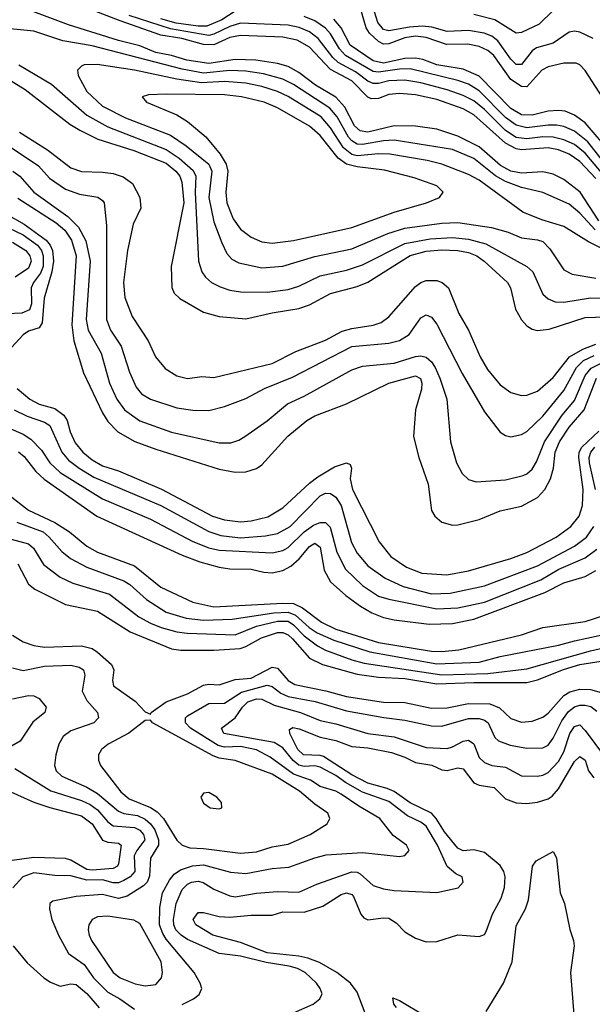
# Model space of a CAD drawing. Header units: inches. Extents: x 1305375 to 1407406, y 744550 to 841633.
# Tile 486 of 509: x 1394277 to 1396437, y 823810 to 827520. Entities that reach past the tile are written whole.
import ezdxf

# ---------------------------------------------------------------- set-up
doc = ezdxf.new("R2010")
doc.units = ezdxf.units.IN
doc.header["$MEASUREMENT"] = 0
doc.layers.add('B3892', color=7, linetype='Continuous')

msp = doc.modelspace()

# ---------------------------------------------------------------- linework, layer by layer
at = {"layer": 'B3892', "color": 5}
for points, elevation in [([(1396450, 826922.1), (1396390, 826986.3), (1396350, 827013), (1396310, 827029.3), (1396270, 827037.7), (1396170, 827030), (1396150, 827033.3), (1396110, 827055.4), (1395990, 827162.2), (1395950, 827184), (1395850, 827220.1), (1395770, 827237.5), (1395710, 827241.8), (1395670, 827237.9), (1395630, 827222.9), (1395602.5, 827222.5), (1395590, 827228.4), (1395530.2, 827290), (1395450, 827333.1), (1395370, 827416.7), (1395323.5, 827443.5), (1395270, 827454.5), (1395110, 827460.1), (1395070, 827452.7), (1395010, 827425.1), (1394970, 827426.8), (1394889, 827449), (1394810, 827462.4), (1394656.1, 827516.1), (1394450, 827596.3)], 1580), ([(1396439.9, 827450), (1396390, 827473.6), (1396370, 827477.3), (1396350, 827473), (1396290, 827431.7), (1396226.4, 827413.6), (1396210, 827402.5), (1396170, 827351.6), (1396150, 827351.9), (1396130, 827371.4), (1396081, 827441), (1396057.9, 827457.9), (1396029.7, 827469.7), (1395970, 827479.1), (1395890, 827475.5), (1395832.1, 827492.1), (1395795.9, 827495.9), (1395747.5, 827492.5), (1395670, 827478.1), (1395650, 827483), (1395627.7, 827510), (1395602.7, 827590)], 1460), ([(1396290, 827555), (1396236.4, 827503.6), (1396170, 827471.6), (1396150, 827469.4), (1396070, 827519.9), (1395990, 827539.3)], 1440), ([(1396461.9, 826761.9), (1396390.9, 826870), (1396330, 826917.8), (1396290, 826937.6), (1396250, 826946.9), (1396170, 826942.4), (1396129.8, 826949.8), (1396091, 826971), (1396010, 827041.5), (1395930, 827081.7), (1395850, 827107.4), (1395770, 827119.6), (1395690, 827120.8), (1395590, 827096.5), (1395561.7, 827101.7), (1395540.5, 827120.5), (1395503.2, 827190), (1395470, 827227.9), (1395393.4, 827273.4), (1395330, 827321.7), (1395290, 827344.3), (1395250, 827355.5), (1395167.4, 827367.4), (1395090, 827370.8), (1394990, 827355.4), (1394907.4, 827367.4), (1394850, 827385.1), (1394790, 827396.9), (1394730, 827421.7), (1394650, 827441.5), (1394461.4, 827501.4), (1394330.4, 827549.5)], 1620), ([(1396477.5, 826937.5), (1396410, 827017.3), (1396369.8, 827049.8), (1396330, 827067.4), (1396290, 827077.6), (1396250, 827078.4), (1396190, 827070.8), (1396150, 827075.9), (1396110, 827102.5), (1396030, 827182), (1395990, 827213.9), (1395950, 827235), (1395890, 827255.7), (1395790, 827282.2), (1395730, 827292.2), (1395670, 827290.2), (1395630, 827279.8), (1395610, 827279.4), (1395590, 827289.2), (1395544.1, 827324.1), (1395478.8, 827358.8), (1395458.1, 827378.1), (1395402.8, 827450), (1395370, 827473.9), (1395330.7, 827490.7), (1395290, 827499), (1395110, 827506.9), (1395070, 827495), (1395010, 827465.5), (1394990, 827460.2), (1394845.3, 827485.3), (1394690, 827536.6)], 1560), ([(1395090, 827552.6), (1395039.8, 827520.2), (1394983.6, 827496.4), (1394950, 827495.4), (1394867.6, 827507.6), (1394810, 827524)], 1540), ([(1396530, 826921), (1396420.6, 827060.6), (1396370, 827100.2), (1396330, 827117.4), (1396302.3, 827122.3), (1396270, 827122.8), (1396190, 827112.5), (1396150, 827123.3), (1396110, 827152), (1396010, 827252.6), (1395970, 827277.5), (1395930, 827291.4), (1395750, 827334.5), (1395710, 827333.8), (1395630, 827322.3), (1395610, 827324.9), (1395505.7, 827385.7), (1395483.5, 827410), (1395450, 827466.8), (1395430, 827487.7), (1395390, 827516.2), (1395350, 827532)], 1540), ([(1396510, 827016.5), (1396410, 827131.4), (1396370, 827161), (1396335.1, 827175.1), (1396310, 827178.6), (1396270, 827175.2), (1396210, 827160.2), (1396170, 827161.7), (1396130, 827185.1), (1396010, 827307.2), (1395950, 827333.3), (1395850, 827349.6), (1395797.9, 827370), (1395770, 827375.7), (1395730, 827373.9), (1395650, 827356.2), (1395610, 827364.9), (1395523.8, 827423.8), (1395489.8, 827489.8), (1395461.7, 827521.7)], 1520), ([(1396530, 827143.7), (1396410, 827328.5), (1396390, 827350.6), (1396376.8, 827356.8), (1396330, 827356.9), (1396270, 827342.8), (1396247.1, 827330), (1396190, 827267.7), (1396170, 827268.1), (1396130, 827295.4), (1396065.7, 827385.7), (1396043.6, 827403.6), (1396010, 827419.7), (1395968, 827428), (1395887.2, 827427.2), (1395810, 827453.6), (1395770, 827458.2), (1395730, 827452.5), (1395670, 827429.1), (1395650, 827427.7), (1395630, 827437.5), (1395596.4, 827470), (1395584.2, 827490), (1395566.5, 827550)], 1480), ([(1396447.8, 826727.8), (1396390, 826791.5), (1396350, 826824.6), (1396250, 826869.4), (1396170, 826887.6), (1396110, 826910.2), (1396072.1, 826932.1), (1395990, 826997.1), (1395910, 827030.5), (1395690, 827066.4), (1395650, 827064.2), (1395570, 827050.4), (1395550, 827051.8), (1395530, 827063.6), (1395517.8, 827077.8), (1395474.6, 827154.6), (1395447.2, 827187.2), (1395310, 827275.9), (1395270, 827295.6), (1395196.3, 827316.3), (1395130, 827326.4), (1395070, 827328.5), (1394970, 827319), (1394890, 827333.3), (1394550, 827422), (1394440.1, 827440.1), (1394330, 827477.2), (1394189.5, 827490.5)], 1640), ([(1394273.4, 827350), (1394397.6, 827277.7), (1394530, 827160.4), (1394610, 827116), (1394830, 827031.7), (1394878.9, 826998.9), (1394932, 826952), (1394941.6, 826930), (1394939.3, 826870), (1394951.6, 826610), (1394964.5, 826570), (1394977.8, 826550), (1395001.2, 826530), (1395033.3, 826513.3), (1395070, 826501.2), (1395110, 826495.3), (1395210, 826493.2), (1395290, 826503.7), (1395330, 826516.1), (1395410, 826555.5), (1395510, 826576.7), (1395570, 826596), (1395730, 826677), (1395825, 826695), (1395910, 826700), (1395970, 826693.8), (1396035.6, 826675.6), (1396190.4, 826590.4), (1396212.5, 826570), (1396250, 826486.2), (1396270, 826467.8), (1396296.9, 826456.9), (1396330, 826455.7), (1396430, 826472), (1396549.9, 826470.1)], 1640), ([(1396470, 826659.4), (1396423.2, 826683.2), (1396330, 826741.4), (1396246.5, 826766.5), (1396175.4, 826795.4), (1396010, 826915.4), (1395970, 826936.4), (1395870, 826975.8), (1395814.7, 826990), (1395673.4, 827013.4), (1395630, 827015), (1395550, 827007.2), (1395530, 827011.8), (1395498, 827038), (1395450, 827112.8), (1395413.8, 827153.8), (1395290, 827231.1), (1395250, 827250.2), (1395190, 827268.9), (1395130, 827280.7), (1395050, 827287), (1394962.6, 827282.6), (1394870, 827296.5), (1394710, 827330.2), (1394569.2, 827350.8), (1394520.5, 827350), (1394510, 827345.6), (1394495.2, 827330), (1394497.6, 827310), (1394530.1, 827250), (1394590, 827194.5), (1394675.8, 827150), (1394845.3, 827085.3), (1394904.9, 827044.9), (1394990, 826975.9), (1395001.9, 826950), (1394990.1, 826850), (1395010, 826759.1), (1395039, 826679), (1395058.7, 826638.7), (1395077.4, 826617.4), (1395103.5, 826603.5), (1395190, 826584.7), (1395270, 826591.5), (1395390, 826628.2), (1395530, 826656.2), (1395665.5, 826714.5), (1395730, 826734.9), (1395870, 826753.9), (1395930, 826756), (1396056.8, 826736.8), (1396119.2, 826719.2), (1396170, 826698.5), (1396230, 826691), (1396250, 826683.8), (1396277, 826657), (1396330, 826578), (1396361.1, 826561.1), (1396450, 826546.4)], 1660), ([(1394211.8, 827310), (1394297.3, 827257.3), (1394466.8, 827126.8), (1394503.6, 827103.6), (1394571.8, 827070), (1394707.6, 827027.6), (1394830, 826979.5), (1394865.7, 826950), (1394880.7, 826930), (1394888.6, 826908.6), (1394895.9, 826830), (1394848.2, 826590), (1394850.7, 826510.7), (1394860.2, 826490), (1394881.2, 826470), (1394970, 826418.1), (1395030, 826402), (1395130, 826393.3), (1395230, 826415.9), (1395330, 826431.6), (1395370, 826445.2), (1395450, 826488), (1395550, 826515), (1395590, 826531.6), (1395750, 826631.3), (1395810, 826648.3), (1395870, 826653.5), (1395930, 826650.3), (1395970, 826642.7), (1396001.3, 826630), (1396029.6, 826610), (1396117.2, 826530), (1396128.3, 826510), (1396146.9, 826430), (1396170, 826389.3), (1396190, 826366.8), (1396210, 826353.9), (1396228.6, 826348.6), (1396273.8, 826353.8), (1396410, 826397.7), (1396604.5, 826404.5)], 1620), ([(1394276.1, 827096.1), (1394381.8, 827030), (1394470, 826961.6), (1394510, 826947.7), (1394590, 826945.7), (1394630, 826940.1), (1394667.6, 826927.6), (1394702.4, 826902.4), (1394730.8, 826850), (1394734.6, 826810), (1394705.4, 826750), (1394684.1, 826650), (1394668.8, 826530), (1394673.8, 826473.8), (1394701.4, 826401.4), (1394762, 826310), (1394789.6, 826249.6), (1394826.4, 826206.4), (1394870, 826177.6), (1394910, 826168.7), (1394964.2, 826175.8), (1395010, 826172.5), (1395230, 826224.8), (1395318.4, 826270), (1395430, 826313), (1395493.6, 826346.4), (1395530, 826356.5), (1395610, 826368.6), (1395640.5, 826379.5), (1395670, 826400.5), (1395770, 826515), (1395790, 826529.6), (1395810, 826537.1), (1395850, 826537.4), (1395871.2, 826530), (1395894, 826510), (1395933.3, 826413.3), (1395970.6, 826350), (1396014.2, 826250), (1396041.8, 826201.8), (1396090, 826143.9), (1396130, 826114.8), (1396170, 826104.3), (1396190, 826105.8), (1396230, 826120.1), (1396290, 826172.3), (1396351.5, 826250), (1396401, 826279), (1396450, 826297)], 1580), ([(1394241.1, 827041.1), (1394348.4, 826970), (1394390, 826923.1), (1394450, 826881.6), (1394502.3, 826862.3), (1394571.6, 826851.6), (1394590, 826839.5), (1394595.4, 826830), (1394604.1, 826744.1), (1394604.4, 826390), (1394619.9, 826350), (1394660.3, 826290), (1394691.7, 826191.7), (1394715.8, 826135.8), (1394737.1, 826110), (1394770.8, 826090.8), (1394870, 826057.8), (1394930, 826048.3), (1394990, 826048.1), (1395050, 826062.3), (1395130, 826092.8), (1395200.4, 826130), (1395306.3, 826173.7), (1395530, 826289.3), (1395670, 826300.7), (1395710, 826311.1), (1395746.3, 826333.7), (1395790, 826396.2), (1395810, 826408.3), (1395830, 826399.3), (1395850, 826373.2), (1395946.4, 826186.4), (1396030, 826042.8), (1396090, 825966), (1396110, 825952.9), (1396130, 825948), (1396170, 825956.6), (1396190, 825968.7), (1396250, 826025.8), (1396330, 826122.8), (1396377.5, 826210), (1396404.4, 826235.6), (1396444.7, 826255.3)], 1560), ([(1394250.9, 826950), (1394277.8, 826930), (1394330.6, 826870), (1394458.7, 826778.7), (1394498.7, 826738.7), (1394527.1, 826687.1), (1394543.1, 826610), (1394528.3, 826390), (1394535.6, 826350), (1394584.2, 826264.2), (1394616.2, 826150), (1394643.6, 826090), (1394671.8, 826050), (1394730, 826009.2), (1394850, 825966.3), (1395030, 825926.1), (1395074, 825926), (1395103.7, 825936.3), (1395126.4, 825950), (1395210, 826008.1), (1395287.4, 826072.6), (1395350, 826101.4), (1395530, 826201.1), (1395570, 826215.1), (1395690, 826225.7), (1395770, 826251.1), (1395790, 826253.4), (1395810, 826248.2), (1395830.5, 826230.5), (1395844.8, 826210), (1395861.8, 826170), (1395888.3, 826090), (1395902.2, 825930), (1395925.4, 825850), (1395946, 825810), (1395970, 825788), (1395998.5, 825778.5), (1396110, 825786.1), (1396176.8, 825803.2), (1396190.7, 825809.3), (1396210, 825826.8), (1396226.4, 825853.6), (1396256.3, 825930), (1396323.4, 826030), (1396370, 826085.3), (1396410, 826178.9), (1396432.5, 826207.5), (1396470, 826226.1)], 1540), ([(1394270, 826847.6), (1394415, 826755), (1394447.3, 826727.3), (1394472.6, 826690), (1394490, 826630), (1394473.3, 826370), (1394481.2, 826310), (1394517.5, 826190), (1394590, 826038.2), (1394610, 826005.8), (1394646.9, 825966.9), (1394711.2, 825931.2), (1394790, 825901.5), (1395030, 825826.5), (1395090, 825814.8), (1395130, 825816.4), (1395170, 825829.5), (1395190, 825843), (1395288.6, 825951.4), (1395360.6, 826010), (1395390, 826027.6), (1395510, 826073.1), (1395669.2, 826150.8), (1395770, 826178.7), (1395788.7, 826168.7), (1395794.2, 826150), (1395792.5, 826127.5), (1395769.7, 826050), (1395762.9, 825950), (1395782.8, 825870), (1395817.5, 825770), (1395830.9, 825670.9), (1395842.6, 825650), (1395870, 825626.4), (1395910, 825615), (1395930, 825617.3), (1396010, 825637.2), (1396090, 825669.4), (1396170, 825686.9), (1396230, 825719.8), (1396258.3, 825750), (1396279.4, 825790), (1396290.2, 825829.8), (1396297.5, 825890), (1396313.9, 825930), (1396350, 825984.8), (1396406.5, 826050), (1396452.6, 826170)], 1520), ([(1394226.9, 826786.9), (1394294.5, 826750), (1394376.5, 826690), (1394392.6, 826670), (1394401, 826650), (1394404.8, 826610), (1394398.5, 826570), (1394369.4, 826470.6), (1394361.7, 826378.3), (1394350, 826359.7), (1394310, 826346.4), (1394290, 826332.2), (1394231.6, 826268.4)], 1480), ([(1394208.8, 826748.8), (1394290, 826709.1), (1394344.1, 826670), (1394358.7, 826650), (1394365.8, 826630), (1394365.1, 826590), (1394354.9, 826565.1), (1394328.6, 826530), (1394319.9, 826510), (1394321.5, 826450), (1394313.6, 826426.4), (1394285.7, 826414.3), (1394202.8, 826410)], 1460), ([(1394250, 826681.7), (1394300.4, 826650), (1394315.3, 826630), (1394320.4, 826610), (1394310, 826583.9), (1394260.5, 826550)], 1440), ([(1394267.9, 826130), (1394315, 826090), (1394350, 826071.8), (1394410, 826054.5), (1394443, 826030), (1394455.5, 826010), (1394467.1, 825967.1), (1394486.3, 825926.3), (1394515, 825890), (1394550, 825862.1), (1394590, 825839.6), (1394650, 825819.8), (1394811.4, 825751.4), (1395004.6, 825650), (1395050, 825635.3), (1395110, 825627.4), (1395150, 825631.5), (1395212.9, 825647.1), (1395270, 825681.3), (1395370, 825774.3), (1395401.9, 825798.1), (1395465.1, 825834.9), (1395510.1, 825850.1), (1395524, 825844), (1395528.3, 825830), (1395523.6, 825790), (1395533, 825750), (1395633.2, 825553.2), (1395677.3, 825497.3), (1395736.7, 825456.7), (1395794.3, 825434.3), (1395888.8, 825428.8), (1395970, 825443), (1396130, 825490.1), (1396190, 825512.5), (1396300.9, 825570), (1396356.2, 825610), (1396388.1, 825650), (1396400.7, 825690), (1396402.9, 825750), (1396385.7, 825870), (1396388.1, 825890), (1396397.4, 825910), (1396462, 825970)], 1480), ([(1394256.4, 826050), (1394305.7, 826025.7), (1394370, 826003.5), (1394390.9, 825990.9), (1394436.5, 825890), (1394461, 825861), (1394500.8, 825830), (1394556.7, 825796.7), (1394810, 825689.7), (1394990, 825591.6), (1395036.4, 825576.4), (1395110, 825568.2), (1395204.7, 825575.3), (1395250, 825583.9), (1395297.8, 825610), (1395410, 825725.5), (1395430, 825736.1), (1395450, 825735.1), (1395470, 825721.6), (1395489.1, 825690), (1395529.3, 825550), (1395549.8, 825509.8), (1395590, 825462), (1395655.4, 825415.4), (1395724, 825384), (1395830, 825357.2), (1395900.5, 825359.4), (1396030, 825386.3), (1396230, 825462.3), (1396370, 825536.5), (1396415.6, 825570), (1396442.3, 825610)], 1460), ([(1394170, 826009.6), (1394290, 825958.8), (1394319.6, 825939.7), (1394358.7, 825898.7), (1394390.8, 825850), (1394430, 825814.1), (1394590, 825714.1), (1394770, 825638), (1394930, 825554.3), (1394990, 825530.1), (1395030, 825521), (1395230, 825511.2), (1395270, 825520.6), (1395290, 825531.6), (1395350, 825590.1), (1395385, 825615), (1395410, 825625.3), (1395430, 825625.5), (1395447.9, 825607.9), (1395473.1, 825513.1), (1395506.1, 825450), (1395570, 825387.9), (1395630, 825348.4), (1395670, 825336.4), (1395850, 825299.8), (1395930, 825303.5), (1396030, 825325.2), (1396243, 825410), (1396310.5, 825450), (1396410, 825491.8), (1396454.5, 825525.5)], 1440), ([(1394272.5, 825892.4), (1394294, 825874), (1394337.9, 825817.9), (1394368.9, 825788.9), (1394568, 825650), (1394890, 825502.7), (1394957.1, 825477.1), (1395030, 825457.6), (1395070, 825451.2), (1395149.7, 825449.7), (1395198.2, 825438.2), (1395230, 825436.4), (1395270, 825444.8), (1395299.4, 825460.6), (1395331.3, 825488.7), (1395370, 825534.9), (1395390, 825547.3), (1395410, 825532.7), (1395425.3, 825445.3), (1395450, 825402.5), (1395507.2, 825350), (1395562.5, 825310), (1395605.6, 825285.6), (1395650, 825268), (1395690, 825258.8), (1395822.2, 825242.2), (1395910, 825245.4), (1395990, 825260.7), (1396257.7, 825362.3), (1396330, 825398), (1396410, 825421.6), (1396450, 825445.1)], 1420), ([(1396448.9, 825750), (1396426.3, 825850), (1396425.4, 825870), (1396431.1, 825890), (1396446.4, 825910)], 1460), ([(1394236.4, 825730), (1394310, 825672.4), (1394410, 825624.9), (1394464.5, 825590), (1394530, 825536.6), (1394570, 825513.1), (1394710, 825462.7), (1394810, 825381.3), (1394930, 825324.8), (1395010, 825307.8), (1395270, 825321.9), (1395310, 825319.8), (1395344.2, 825304.2), (1395416.1, 825250), (1395470, 825223.2), (1395630, 825173), (1395830, 825140.5), (1395870, 825139.6), (1395933.7, 825146.3), (1396170, 825202), (1396250, 825229.3), (1396410, 825252.5), (1396483.8, 825276.2)], 1380), ([(1394266.7, 825626.7), (1394365.5, 825590), (1394388.7, 825570), (1394436, 825516), (1394468.7, 825490), (1394530, 825456.9), (1394670, 825406.2), (1394692.2, 825392.2), (1394755.8, 825335.8), (1394830, 825288.1), (1394904.4, 825264.4), (1394970, 825257.2), (1395078.5, 825261.5), (1395235.1, 825284.8), (1395290, 825287.3), (1395316.9, 825276.9), (1395369.6, 825229.6), (1395399.3, 825210), (1395462, 825182), (1395597.8, 825137.7), (1395850, 825092.3), (1396010, 825099.5), (1396090, 825120.7), (1396310, 825163), (1396370, 825180.2), (1396510, 825210.1)], 1360), ([(1394212.1, 825572.1), (1394310, 825545.1), (1394328.9, 825528.9), (1394367.2, 825467.2), (1394430, 825420.1), (1394477.1, 825397.1), (1394615.2, 825355.2), (1394725.9, 825270), (1394770, 825245.6), (1394810.2, 825230), (1394870, 825214), (1394909, 825209), (1395090, 825202.6), (1395170, 825234.5), (1395250, 825253.9), (1395290, 825253.9), (1395310, 825240.1), (1395350, 825198), (1395400.5, 825160.5), (1395430, 825144.9), (1395530, 825108.2), (1395575.9, 825095.9), (1395870, 825051.7), (1396043.2, 825056.8), (1396190, 825074.4), (1396430, 825142), (1396490, 825155.6)], 1340), ([(1394269.5, 825469.5), (1394310, 825393.4), (1394333.7, 825373.7), (1394450, 825316.8), (1394570.9, 825290.9), (1394693.5, 825213.5), (1394850, 825149.3), (1394884.6, 825144.6), (1395010, 825144.8), (1395109.2, 825150.8), (1395130, 825157.7), (1395188.6, 825191.4), (1395250, 825210.8), (1395270, 825211.1), (1395290, 825201.7), (1395306.6, 825186.6), (1395370, 825114), (1395418.9, 825090), (1395550, 825053.7), (1395630, 825043.2), (1395730, 825037.4), (1395850, 825017.2), (1395990, 825022.8), (1396190, 825022.9), (1396230, 825032.7), (1396328.4, 825071.6), (1396390, 825090.1), (1396470, 825103)], 1320), ([(1394250, 825200.5), (1394290, 825176.2), (1394330, 825161.4), (1394370, 825155.7), (1394510, 825161.3), (1394550, 825150.1), (1394570, 825136.6), (1394623.6, 825090), (1394632.6, 825070), (1394627, 825030), (1394631.4, 825010), (1394712.3, 824952.3), (1394750, 824911.8), (1394770, 824902.8), (1394773.6, 824910), (1394829.9, 824950.1), (1394910, 824979.5), (1394970, 825012.8), (1394990, 825016.5), (1395030, 825014.3), (1395090, 825033.6), (1395150, 825039.3), (1395230, 825079.9), (1395250, 825077.2), (1395289.7, 825030), (1395315.3, 825015.3), (1395431.6, 824991.6), (1395510, 824970), (1395650, 824948.7), (1395730, 824947.4), (1395830, 824926.4), (1395890, 824927.1), (1395970, 824943.8), (1396050, 824941.8), (1396086.9, 824926.9), (1396130, 824886.3), (1396170, 824873.6), (1396210, 824876.4), (1396250, 824892.2), (1396270, 824907.5), (1396330, 824973.6), (1396352.3, 824987.7), (1396390, 824998), (1396430, 824995.9), (1396470, 824984.3)], 1280), ([(1394250, 825078.3), (1394290, 825067.2), (1394370, 825084.3), (1394470, 825087.8), (1394500.9, 825080.9), (1394517.6, 825070), (1394523.3, 825050), (1394512.8, 824990), (1394530, 824954.8), (1394570.2, 824910), (1394574.2, 824890), (1394556.5, 824870), (1394470, 824839.9), (1394441.3, 824818.7), (1394424.8, 824790), (1394413.9, 824750), (1394408.9, 824710), (1394415.1, 824690), (1394435.6, 824670), (1394530, 824628), (1394570, 824604.1), (1394650, 824537.2), (1394670, 824529.3), (1394721.2, 824521.2), (1394750, 824507.5), (1394770.2, 824490.2), (1394787, 824467), (1394800.9, 824430), (1394800.2, 824410), (1394770, 824361.1), (1394766.8, 824293.2), (1394757.4, 824270), (1394744.1, 824255.9), (1394682.2, 824217.8), (1394650, 824208.6), (1394590, 824223.1), (1394490, 824216.2), (1394401.7, 824198.3), (1394390.4, 824190), (1394389.1, 824170), (1394398.8, 824130), (1394422.8, 824070), (1394461.2, 824001.2), (1394520.1, 823960.1), (1394556, 823910), (1394610, 823855.2), (1394655.3, 823830), (1394710, 823791.6)], 1260), ([(1394890, 823809), (1394932.4, 823830), (1394953.6, 823846.4), (1394963.5, 823870), (1394957.6, 823890), (1394935.2, 823930), (1394830, 824055.6), (1394816.5, 824076.5), (1394804.5, 824110), (1394805.1, 824174.9), (1394816.3, 824230), (1394842.2, 824277.8), (1394860.3, 824299.7), (1394883.1, 824316.9), (1394928.8, 824331.2), (1394970, 824335.9), (1395072, 824308), (1395130, 824302.4), (1395230, 824321.6), (1395292.9, 824327.1), (1395390, 824362), (1395432.6, 824372.6), (1395570, 824382.1), (1395710, 824367), (1395730, 824370.4), (1395746.3, 824390), (1395735.8, 824410), (1395686, 824446), (1395635.9, 824510), (1395556.4, 824556.4), (1395490, 824602.1), (1395470, 824612.7), (1395410, 824631.3), (1395374.6, 824654.6), (1395310, 824677.5), (1395221.8, 824741.8), (1395170, 824768.4), (1395110, 824781.8), (1395050, 824779.1), (1395025.6, 824785.6), (1394921.8, 824850), (1394902.1, 824870), (1394902.6, 824890), (1394910, 824897), (1394990, 824943.1), (1395050, 824945.1), (1395113.7, 824986.3), (1395210, 825012.8), (1395230, 825007.4), (1395262.1, 824982.1), (1395290, 824970.3), (1395391.5, 824951.5), (1395510, 824915.9), (1395650.1, 824890.1), (1395730, 824880.6), (1395830, 824859.9), (1395870, 824858.1), (1395970, 824886.4), (1396010, 824887.2), (1396030, 824881.1), (1396044.6, 824870), (1396070, 824814.7), (1396082.8, 824802.8), (1396126.8, 824786.8), (1396190, 824775), (1396250, 824776.1), (1396270, 824786), (1396290, 824813.1), (1396321.5, 824878.5), (1396346.7, 824913.3), (1396370, 824931), (1396390, 824937.5), (1396410, 824937.6), (1396431.9, 824931.9), (1396454.1, 824914.1)], 1260), ([(1394250, 824961), (1394310, 824973), (1394330, 824972.2), (1394350, 824962.6), (1394376.9, 824930), (1394371.7, 824910), (1394327, 824873), (1394278.2, 824801.8), (1394188.9, 824750)], 1240), ([(1395310, 823777.3), (1395383.5, 823810), (1395409.8, 823830), (1395416.1, 823843.9), (1395418.2, 823850), (1395410.7, 823870), (1395396.3, 823890), (1395353.9, 823930), (1395324.7, 823944.7), (1395293.8, 823953.8), (1395207, 823967), (1395110, 823991.8), (1395030, 824001.5), (1394910, 824054.6), (1394886.3, 824070), (1394866.4, 824090), (1394857.9, 824110), (1394857.1, 824130), (1394867.9, 824190), (1394890, 824242.3), (1394910, 824262.3), (1394925.5, 824270), (1394950, 824274), (1394969, 824269), (1395010, 824243.3), (1395070, 824218.5), (1395090, 824214.9), (1395170, 824228.4), (1395250, 824235.6), (1395330, 824232.8), (1395397.3, 824262.7), (1395530, 824308.7), (1395550, 824307.6), (1395561.8, 824301.8), (1395610, 824258.1), (1395650, 824244.8), (1395690, 824238.7), (1395850, 824231.3), (1395930.9, 824249.1), (1395949.5, 824270), (1395946.6, 824290), (1395922.2, 824302.2), (1395889.1, 824329.1), (1395853, 824410), (1395810, 824480.6), (1395790, 824496.4), (1395740.5, 824520.5), (1395670, 824574.3), (1395570, 824609.2), (1395506.1, 824646.1), (1395470, 824672.6), (1395410, 824703.7), (1395390, 824708.3), (1395350, 824705.9), (1395330, 824710.9), (1395308.9, 824728.9), (1395270, 824776.5), (1395236.4, 824796.4), (1395046.5, 824830), (1395037.8, 824850), (1395090, 824888.9), (1395117.1, 824930), (1395138, 824950), (1395170, 824960.9), (1395190, 824960.2), (1395236.7, 824936.7), (1395336, 824910), (1395410, 824879), (1395470, 824866.6), (1395590.3, 824830), (1395690, 824817.3), (1395810, 824777.1), (1395890, 824774.4), (1395910, 824779.8), (1395950, 824801.5), (1395970, 824805.2), (1395990, 824791), (1396010, 824739.4), (1396030, 824720.6), (1396058.4, 824710), (1396110, 824703), (1396170, 824670.7), (1396230, 824669.1), (1396250, 824673.2), (1396270, 824683.9), (1396310, 824724.6), (1396330, 824761.2), (1396352.7, 824830), (1396370, 824856.3), (1396390, 824862.8), (1396410, 824842.1), (1396483.2, 824743.2)], 1240), ([(1395589.8, 823750.2), (1395550, 823855.8), (1395525, 823890), (1395473.5, 823930), (1395407.5, 823967.5), (1395363.6, 823983.6), (1395330, 823991.4), (1395210, 824004.3), (1395110, 824042.8), (1395005.7, 824070), (1394941, 824110), (1394930.8, 824130), (1394950, 824156), (1394970, 824155.8), (1395030, 824141.4), (1395070, 824138.6), (1395150, 824146.4), (1395230, 824145.4), (1395270, 824159), (1395350, 824157.4), (1395420.3, 824179.7), (1395490, 824223.6), (1395510, 824230.6), (1395530, 824223.7), (1395536, 824216), (1395563.6, 824150), (1395575.8, 824135.8), (1395590, 824128.4), (1395650, 824136.3), (1395670, 824134.2), (1395697.4, 824117.4), (1395730, 824082.7), (1395770, 824059.3), (1395810, 824045), (1395850, 824046), (1395930, 824071.2), (1396010, 824064.9), (1396030, 824073.1), (1396036.2, 824083.8), (1396060.6, 824150), (1396093.5, 824210), (1396106.2, 824250), (1396107.9, 824290), (1396103.7, 824310), (1396090, 824332.8), (1396030, 824382.1), (1395990, 824391.8), (1395950, 824388.8), (1395930, 824398.5), (1395879.3, 824459.3), (1395848.6, 824510), (1395830.5, 824530), (1395750, 824568.5), (1395690, 824611.3), (1395663.6, 824623.6), (1395590, 824643.7), (1395530, 824674.1), (1395423.2, 824743.2), (1395410, 824747.8), (1395347.2, 824750), (1395326.1, 824770), (1395295.9, 824830), (1395295.1, 824844.9), (1395307.2, 824852.8), (1395331.4, 824848.6), (1395410, 824816.2), (1395470, 824804.6), (1395530, 824781.4), (1395590, 824776.2), (1395679.3, 824759.3), (1395730, 824741.2), (1395770, 824721.1), (1395831.3, 824711.3), (1395870, 824693.4), (1395890, 824690.8), (1395930, 824701.1), (1395950, 824696.8), (1395990, 824644.8), (1396010, 824635.4), (1396066.5, 824626.5), (1396110, 824584.4), (1396150, 824568.7), (1396190, 824566.9), (1396230, 824572), (1396270, 824584.1), (1396285.7, 824594.3), (1396310, 824621.6), (1396370, 824725.4), (1396390, 824743.5), (1396410, 824730.2), (1396423, 824690), (1396442.8, 824662.8)], 1220), ([(1394258.2, 824698.2), (1394394, 824614), (1394510, 824577.9), (1394542.7, 824562.7), (1394570, 824542.3), (1394610, 824497.3), (1394630, 824482.6), (1394710, 824476.4), (1394730, 824466.4), (1394744.6, 824450), (1394749.1, 824430), (1394718.5, 824390), (1394708.8, 824370), (1394711, 824310), (1394694.1, 824290), (1394670, 824276.2), (1394650, 824268.2), (1394630, 824268.1), (1394590, 824278.8), (1394530, 824278), (1394470, 824293.5), (1394410, 824294.7), (1394330, 824305.9), (1394289.5, 824290.5), (1394251.1, 824248.9)], 1240), ([(1394170, 824643.4), (1394330, 824572.2), (1394391, 824551), (1394510, 824519.7), (1394550, 824489.6), (1394590, 824428.6), (1394610, 824420.5), (1394650, 824417.3), (1394659.2, 824410), (1394650, 824339.1), (1394645.8, 824330), (1394630, 824321.3), (1394550, 824315.4), (1394530, 824318.4), (1394470, 824353.7), (1394450, 824358.8), (1394330, 824362.9), (1394248.1, 824351.9)], 1220), ([(1396036.6, 823783.4), (1396101.6, 823890), (1396135.4, 823970), (1396150, 824105.5), (1396184.6, 824170), (1396196.9, 824203.1), (1396212.1, 824330), (1396225.7, 824350), (1396290, 824385.5), (1396302.1, 824362.1), (1396316.2, 824230), (1396331.6, 824190), (1396351.9, 824091.9), (1396366.4, 824050), (1396368.6, 824030), (1396355.1, 823930), (1396366.8, 823770)], 1180), ([(1394252.6, 824030), (1394305.7, 823965.7), (1394368, 823910), (1394392.9, 823893), (1394430, 823878.8), (1394470, 823887.3), (1394490, 823884.8), (1394530, 823850.9), (1394577, 823797)], 1240), ([(1395698.5, 823798.5), (1395688.6, 823810), (1395685.1, 823834.9), (1395710, 823824.7), (1395807, 823767)], 1180)]:
    msp.add_lwpolyline(points, dxfattribs=dict(at, elevation=elevation))
for points, elevation in [([(1394830, 827239.9), (1394763.1, 827236.9), (1394739.1, 827230), (1394755.5, 827210), (1394870, 827161.5), (1394910, 827137.2), (1394978.7, 827078.7), (1395033.3, 827013.3), (1395056.3, 826976.3), (1395062.6, 826950), (1395054.3, 826870), (1395058.9, 826830), (1395082.1, 826770), (1395110.4, 826730.4), (1395150, 826700.4), (1395190, 826682.9), (1395230, 826677.8), (1395310, 826688.8), (1395530, 826737.7), (1395690, 826794.9), (1395811.6, 826830), (1395860.5, 826850), (1395874, 826870), (1395850, 826894.1), (1395764.6, 826924.6), (1395652.7, 826952.7), (1395550, 826965.3), (1395510, 826976.4), (1395478.6, 826998.6), (1395410, 827083.5), (1395370, 827118.7), (1395250, 827187.6), (1395198.8, 827210), (1395113.3, 827230), (1395050, 827236.5)], 1680), ([(1394770, 824880.9), (1394750, 824879.5), (1394688.3, 824831.7), (1394610.2, 824790), (1394586.2, 824770), (1394574.7, 824750), (1394573.8, 824730), (1394582, 824710), (1394658.5, 824610), (1394690, 824584.1), (1394770, 824551.2), (1394795.6, 824535.6), (1394819.2, 824510), (1394870, 824428.6), (1394890.1, 824410.1), (1394919.2, 824399.3), (1394970, 824397.1), (1395110, 824379), (1395170, 824384.1), (1395230, 824402.9), (1395290, 824413.6), (1395372.7, 824450), (1395437.2, 824490), (1395447.1, 824510), (1395439.8, 824530), (1395390, 824563.7), (1395332.9, 824612.9), (1395230, 824677), (1395090, 824728.5), (1395030, 824737.7), (1395006.6, 824746.6), (1394778.4, 824870)], 1280), ([(1394990, 824607.6), (1394970, 824606), (1394960.7, 824590), (1394970, 824567.3), (1394995.5, 824550), (1395030, 824546), (1395039.6, 824550), (1395038.7, 824570), (1395020.9, 824590)], 1320), ([(1394610, 824142.3), (1394570, 824139.1), (1394551, 824129), (1394538.3, 824110), (1394535.6, 824090), (1394539.2, 824070), (1394548.3, 824050), (1394629.8, 823929.8), (1394656.5, 823910), (1394712.6, 823887.4), (1394750, 823879.5), (1394790, 823884.6), (1394812, 823910), (1394815.9, 823930), (1394810.5, 823969.5), (1394730, 824114.1), (1394707.5, 824127.5)], 1280)]:
    msp.add_lwpolyline(points, close=True, dxfattribs=dict(at, elevation=elevation))

doc.saveas('drawing.dxf')
